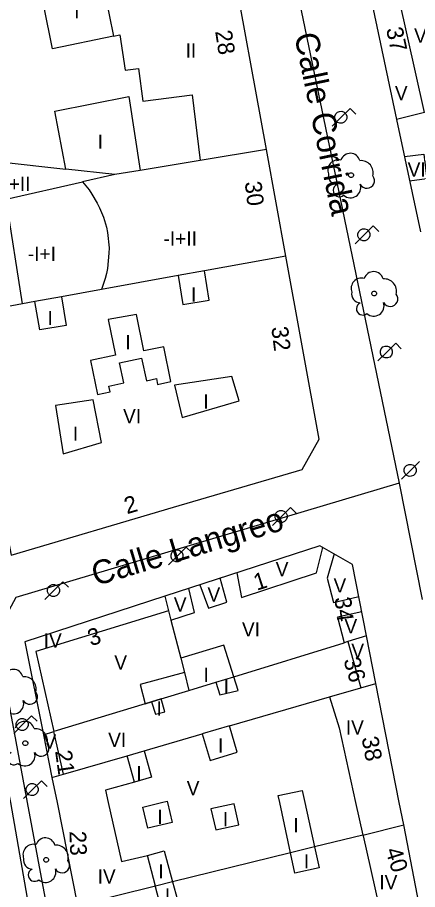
# Model space of a CAD drawing. Extents: x 282771 to 285132, y 4823109 to 4825496.
# Drawn here: x 284751.8 to 284793.8, y 4824286.4 to 4824378 of the extents above; entities that cross this region are included whole.
import ezdxf

# ---------------------------------------------------------------- set-up
doc = ezdxf.new("R2010")
doc.units = 0
for name, color, linetype in [('ACERA-BORDILLO', 7, 'Continuous'), ('ARBOL', 7, 'Continuous'), ('CALLE-EJE', 7, 'Continuous'), ('CALLE-TEXTO', 7, 'Continuous'), ('EDIFICIO', 7, 'Continuous'), ('FAROLA', 7, 'Continuous'), ('INTERIOR-EDIFICIO', 7, 'Continuous'), ('MEDIANERA', 7, 'Continuous'), ('NUM-LOCAL', 7, 'Continuous'), ('NUM-PORTAL', 7, 'Continuous'), ('TXT-ALTURA-EDIFICIO', 7, 'Continuous')]:
    doc.layers.add(name, color=color, linetype=linetype)

msp = doc.modelspace()

# ---------------------------------------------------------------- linework, layer by layer
at = {"layer": 'ACERA-BORDILLO'}
msp.add_lwpolyline([(284732.48, 4824404.482), (284745.259, 4824336.059), (284752.823, 4824295.559), (284758.036, 4824267.635)], dxfattribs=at)
at = {"layer": 'ARBOL'}
for centre, major_axis, start_param, end_param in [((284785.48, 4824361.937), (0.596, 0.92), 0.320613, 2.504444), ((284786.74, 4824362.667), (0.565, 0.872), 5.560274, 8.103953), ((284787.87, 4824361.667), (0.692, 1.068), 5.026037, 6.959278), ((284785.37, 4824361.367), (-0.509, -0.785), 5.08828, 6.825465), ((284788.48, 4824360.837), (-0.433, -0.669), 5.792755, 9.10938), ((284785.61, 4824359.817), (-0.365, -0.564), 4.130753, 7.546987), ((284786.75, 4824360.117), (-0.59, -0.911), 6.141682, 8.74176), ((284789.179, 4824350.25), (0.565, 0.871), 5.560638, 8.104317), ((284787.919, 4824349.52), (0.597, 0.92), 0.320976, 2.504807), ((284790.309, 4824349.25), (0.692, 1.068), 5.0264, 6.959641), ((284787.809, 4824348.95), (-0.509, -0.785), 5.088643, 6.825828), ((284790.919, 4824348.42), (-0.434, -0.669), 5.793119, 9.109743), ((284788.049, 4824347.4), (-0.366, -0.564), 4.131116, 7.54735), ((284789.189, 4824347.7), (-0.591, -0.911), 6.142045, 8.742123), ((284751.361, 4824308.499), (0.567, 0.87), 5.563128, 8.106806), ((284752.491, 4824307.499), (0.695, 1.066), 5.02889, 6.962131), ((284753.101, 4824306.669), (-0.435, -0.668), 5.795609, 9.112233), ((284751.371, 4824305.949), (-0.593, -0.909), 6.144535, 8.744613), ((284752.551, 4824303.041), (0.567, 0.87), 5.563385, 8.107064), ((284753.681, 4824302.041), (0.695, 1.066), 5.029147, 6.962388), ((284754.291, 4824301.211), (-0.435, -0.667), 5.795866, 9.11249), ((284751.421, 4824300.191), (-0.367, -0.563), 4.133863, 7.550097), ((284752.561, 4824300.491), (-0.593, -0.909), 6.144792, 8.74487), ((284754.731, 4824290.809), (0.568, 0.87), 5.563652, 8.107331), ((284753.471, 4824290.079), (0.599, 0.918), 0.32399, 2.507821), ((284755.861, 4824289.809), (0.696, 1.066), 5.029414, 6.962655), ((284753.361, 4824289.509), (-0.511, -0.783), 5.091657, 6.828842), ((284756.471, 4824288.979), (-0.436, -0.667), 5.796133, 9.112757), ((284753.601, 4824287.959), (-0.367, -0.563), 4.13413, 7.550364), ((284754.741, 4824288.259), (-0.593, -0.909), 6.145059, 8.745137)]:
    msp.add_ellipse(centre, major_axis=major_axis, ratio=0.999977, start_param=start_param, end_param=end_param, dxfattribs=at)
for centre, major_axis in [((284786.81, 4824361.407), (0.138, 0.214)), ((284789.249, 4824348.99), (0.138, 0.214)), ((284752.621, 4824301.781), (0.139, 0.213)), ((284754.801, 4824289.549), (0.139, 0.213))]:
    msp.add_ellipse(centre, major_axis=major_axis, ratio=0.999977, dxfattribs=at)
at = {"layer": 'CALLE-EJE'}
for points in [[(284775.632, 4824407.43), (284791.861, 4824329.089)], [(284791.861, 4824329.089), (284751.611, 4824317.069), (284748.021, 4824310.479)], [(284791.861, 4824329.089), (284794.281, 4824316.879)], [(284759.841, 4824252.268), (284758.152, 4824258.593), (284755.5, 4824270.272), (284751.091, 4824295.559), (284748.021, 4824310.479)]]:
    msp.add_lwpolyline(points, dxfattribs=at)
at = {"layer": 'EDIFICIO'}
for points in [[(284775.623, 4824442.79), (284781.122, 4824416.81), (284782.792, 4824408.9), (284783.852, 4824403.87), (284785.422, 4824396.39), (284786.662, 4824390.61), (284788.372, 4824382.5), (284791.592, 4824367.26), (284794.092, 4824355.45)], [(284738.972, 4824384.589), (284740.142, 4824378.479), (284743.162, 4824362.839), (284744.192, 4824357.439), (284746.252, 4824346.809), (284748.951, 4824332.739), (284751.121, 4824321.529), (284768.171, 4824326.549), (284781.671, 4824330.529), (284783.451, 4824333.689), (284779.952, 4824352.91), (284777.922, 4824364.1), (284774.122, 4824384.98), (284773.142, 4824390.4), (284770.562, 4824404.62), (284761.642, 4824403.42), (284745.892, 4824401.3), (284736.012, 4824399.97), (284737.322, 4824393.14), (284737.752, 4824390.909), (284738.972, 4824384.589)], [(284789.421, 4824308.059), (284788.441, 4824313.059), (284786.981, 4824320.529), (284783.541, 4824322.519), (284767.251, 4824317.209), (284752.571, 4824312.429), (284754.521, 4824302.669), (284755.421, 4824298.189), (284755.951, 4824295.559), (284758.101, 4824284.769), (284759.371, 4824278.389), (284760.591, 4824272.229), (284762.741, 4824261.458), (284764.761, 4824260.158), (284796.911, 4824266.749), (284797.291, 4824268.009), (284795.311, 4824277.909), (284793.801, 4824285.779), (284792.341, 4824293.209), (284791.881, 4824295.559), (284789.421, 4824308.059)]]:
    msp.add_lwpolyline(points, dxfattribs=at)
at = {"layer": 'FAROLA'}
for p, q in [((284786.717, 4824368.418), (284785.777, 4824367.488)), ((284787.307, 4824367.828), (284786.717, 4824368.418)), ((284785.777, 4824367.488), (284784.847, 4824366.548)), ((284789.131, 4824356.09), (284788.191, 4824355.16)), ((284789.721, 4824355.5), (284789.131, 4824356.09)), ((284788.191, 4824355.16), (284787.261, 4824354.22)), ((284791.497, 4824343.78), (284790.557, 4824342.85)), ((284792.087, 4824343.19), (284791.497, 4824343.78)), ((284790.557, 4824342.85), (284789.627, 4824341.91)), ((284793.988, 4824331.356), (284793.048, 4824330.426)), ((284793.048, 4824330.426), (284792.118, 4824329.486)), ((284780.447, 4824326.512), (284779.507, 4824325.582)), ((284781.037, 4824325.922), (284780.447, 4824326.512)), ((284779.507, 4824325.582), (284778.577, 4824324.642)), ((284769.521, 4824322.379), (284768.581, 4824321.449)), ((284770.111, 4824321.789), (284769.521, 4824322.379)), ((284768.581, 4824321.449), (284767.651, 4824320.509)), ((284756.549, 4824318.743), (284755.609, 4824317.813)), ((284757.139, 4824318.153), (284756.549, 4824318.743)), ((284755.609, 4824317.813), (284754.679, 4824316.873)), ((284753.271, 4824304.678), (284752.331, 4824303.748)), ((284753.861, 4824304.088), (284753.271, 4824304.678)), ((284752.331, 4824303.748), (284751.401, 4824302.808)), ((284754.317, 4824297.849), (284753.377, 4824296.919)), ((284754.907, 4824297.259), (284754.317, 4824297.849)), ((284753.377, 4824296.919), (284752.447, 4824295.979))]:
    msp.add_line(p, q, dxfattribs=at)
for centre, major_axis in [((284785.737, 4824367.488), (0.347, 0.535)), ((284788.151, 4824355.16), (0.347, 0.535)), ((284790.517, 4824342.85), (0.347, 0.535)), ((284793.008, 4824330.426), (0.347, 0.535)), ((284779.467, 4824325.582), (0.347, 0.535)), ((284768.541, 4824321.449), (0.348, 0.534)), ((284755.569, 4824317.813), (0.348, 0.534)), ((284752.291, 4824303.748), (0.348, 0.534)), ((284753.337, 4824296.919), (0.348, 0.534))]:
    msp.add_ellipse(centre, major_axis=major_axis, ratio=0.999977, dxfattribs=at)
at = {"layer": 'INTERIOR-EDIFICIO'}
for points in [[(284760.952, 4824380.52), (284761.882, 4824376.02), (284755.482, 4824374.69), (284754.552, 4824379.19), (284754.261, 4824381.176), (284758.751, 4824382.036), (284760.101, 4824382.294)], [(284756.882, 4824362.039), (284755.702, 4824368.129), (284763.502, 4824369.68), (284764.672, 4824361.909), (284762.012, 4824361.479), (284758.622, 4824360.709), (284759.312, 4824359.869), (284759.612, 4824359.419), (284760.162, 4824358.479), (284760.422, 4824357.999), (284760.832, 4824356.989), (284761.132, 4824355.939), (284761.232, 4824355.399), (284761.422, 4824353.789), (284761.402, 4824353.239), (284761.262, 4824351.619), (284761.142, 4824351.089), (284761.012, 4824350.559), (284760.633, 4824349.412), (284756.41, 4824348.648), (284756.902, 4824345.649), (284754.132, 4824345.189), (284753.637, 4824348.146), (284752.33, 4824347.91), (284750.602, 4824358.889)], [(284749.992, 4824362.809), (284756.882, 4824362.039)], [(284771.427, 4824351.366), (284768.654, 4824350.864), (284769.162, 4824347.829), (284771.932, 4824348.289), (284771.427, 4824351.366)], [(284761.332, 4824346.249), (284762.092, 4824342.509), (284759.462, 4824341.969), (284760.192, 4824338.399), (284761.522, 4824338.669), (284761.392, 4824339.269), (284762.972, 4824339.609), (284762.512, 4824341.719), (284764.822, 4824342.219), (284765.332, 4824339.839), (284766.382, 4824340.059), (284766.502, 4824339.449), (284767.892, 4824339.759), (284767.172, 4824343.389), (284765.062, 4824342.969), (284764.292, 4824346.799), (284761.332, 4824346.249)], [(284768.292, 4824339.369), (284769.091, 4824335.959), (284775.062, 4824337.719), (284774.302, 4824340.269), (284768.292, 4824339.369)], [(284755.791, 4824337.219), (284756.581, 4824332.179), (284760.621, 4824333.349), (284759.751, 4824337.839), (284755.791, 4824337.219)], [(284768.931, 4824310.699), (284769.313, 4824309.22), (284764.661, 4824307.959), (284765.202, 4824305.926), (284765.862, 4824306.127), (284766.301, 4824304.829), (284767.251, 4824305.089), (284766.872, 4824306.436), (284769.801, 4824307.329), (284772.622, 4824308.196), (284773.041, 4824306.879), (284774.951, 4824307.319), (284774.494, 4824308.771), (284773.471, 4824312.089), (284768.931, 4824310.699)], [(284772.011, 4824299.989), (284774.871, 4824300.849), (284774.052, 4824303.597), (284771.192, 4824302.767), (284772.011, 4824299.989)], [(284764.091, 4824297.699), (284763.311, 4824300.479), (284765.08, 4824300.993), (284765.871, 4824298.209), (284764.091, 4824297.699)], [(284782.971, 4824290.899), (284783.451, 4824288.709), (284780.921, 4824288.159), (284780.461, 4824290.28), (284779.321, 4824295.559), (284779.171, 4824296.289), (284781.691, 4824296.839), (284781.961, 4824295.559), (284782.971, 4824290.899)], [(284766.921, 4824295.559), (284767.511, 4824295.699), (284767.541, 4824295.559), (284768.041, 4824293.469), (284765.481, 4824292.859), (284764.961, 4824295.089), (284766.921, 4824295.559)], [(284774.541, 4824295.439), (284772.111, 4824294.899), (284772.611, 4824292.679), (284775.041, 4824293.219), (284774.541, 4824295.439)], [(284766.282, 4824286.785), (284765.431, 4824290.009), (284767.211, 4824290.489), (284768.072, 4824287.226), (284768.581, 4824285.349), (284766.791, 4824284.869), (284766.301, 4824286.699)]]:
    msp.add_lwpolyline(points, dxfattribs=at)
at = {"layer": 'MEDIANERA'}
for p, q in [((284794.512, 4824367.99), (284791.192, 4824383.04)), ((284794.512, 4824367.99), (284791.592, 4824367.26)), ((284777.922, 4824364.1), (284770.992, 4824362.95)), ((284770.992, 4824362.95), (284764.672, 4824361.909)), ((284762.012, 4824361.479), (284756.882, 4824362.039)), ((284779.952, 4824352.91), (284771.427, 4824351.366)), ((284768.654, 4824350.864), (284760.633, 4824349.412)), ((284756.41, 4824348.648), (284753.637, 4824348.146)), ((284752.33, 4824347.91), (284746.252, 4824346.809)), ((284767.251, 4824317.209), (284767.649, 4824315.668)), ((284767.649, 4824315.668), (284767.899, 4824314.698)), ((284767.899, 4824314.698), (284768.931, 4824310.699)), ((284788.441, 4824313.059), (284786.482, 4824312.457)), ((284786.482, 4824312.457), (284786.092, 4824312.337)), ((284786.482, 4824312.457), (284787.848, 4824307.602)), ((284769.313, 4824309.22), (284769.801, 4824307.329)), ((284784.535, 4824306.641), (284787.848, 4824307.602)), ((284787.848, 4824307.602), (284789.421, 4824308.059)), ((284774.052, 4824303.597), (284784.535, 4824306.641)), ((284754.521, 4824302.669), (284755.622, 4824303.005)), ((284756.627, 4824298.539), (284755.622, 4824303.005)), ((284765.08, 4824300.993), (284771.192, 4824302.767)), ((284756.627, 4824298.539), (284763.311, 4824300.479)), ((284755.421, 4824298.189), (284756.627, 4824298.539)), ((284788.053, 4824292.152), (284792.341, 4824293.209))]:
    msp.add_line(p, q, dxfattribs=at)
for points in [[(284761.882, 4824376.02), (284762.542, 4824376.15), (284763.092, 4824372.43), (284764.502, 4824372.62), (284764.942, 4824369.18), (284770.132, 4824369.83), (284770.992, 4824362.95)], [(284792.412, 4824363.37), (284794.452, 4824363.63), (284794.782, 4824361.04), (284792.952, 4824360.8)], [(284744.192, 4824357.439), (284750.602, 4824358.889), (284758.622, 4824360.709)], [(284774.811, 4824319.669), (284775.331, 4824317.089), (284783.201, 4824319.659), (284783.861, 4824322.329)], [(284785.041, 4824321.649), (284784.321, 4824319.109), (284784.981, 4824316.559), (284787.631, 4824317.189)], [(284770.951, 4824318.409), (284771.841, 4824315.969), (284773.771, 4824316.589), (284773.091, 4824319.109)], [(284767.901, 4824314.699), (284770.371, 4824315.499), (284769.801, 4824318.039)], [(284767.649, 4824315.668), (284753.741, 4824311.419), (284755.622, 4824303.005)], [(284787.941, 4824315.579), (284785.381, 4824315.019), (284786.091, 4824312.339)], [(284772.622, 4824308.196), (284774.494, 4824308.771), (284786.092, 4824312.337)], [(284766.872, 4824306.436), (284765.861, 4824306.129), (284766.872, 4824306.436)], [(284784.535, 4824306.641), (284785.551, 4824303.409), (284787.291, 4824295.559), (284788.053, 4824292.152)], [(284765.861, 4824306.129), (284765.202, 4824305.926), (284755.622, 4824303.005)], [(284764.091, 4824297.699), (284761.041, 4824296.849), (284761.321, 4824295.559), (284762.701, 4824289.369), (284765.431, 4824290.009)], [(284788.053, 4824292.152), (284782.971, 4824290.899), (284780.461, 4824290.28), (284768.072, 4824287.226), (284766.282, 4824286.785), (284758.101, 4824284.769)], [(284788.053, 4824292.152), (284788.071, 4824292.069), (284789.68, 4824284.894)]]:
    msp.add_lwpolyline(points, dxfattribs=at)

# ---------------------------------------------------------------- texts
at = {"layer": 'CALLE-TEXTO'}
for s, rotation, p in [('Calle Corrida', 281.70394, (284780.841, 4824376.125)), ('Calle Langreo', 16.628, (284760.009, 4824318.272))]:
    msp.add_text(s, height=2.5, rotation=rotation, dxfattribs=at).set_placement(p)
at = {"layer": 'NUM-LOCAL'}
for s, rotation, p in [('30', 276.91938, (284775.646, 4824360.68)), ('32', 276.91938, (284778.443, 4824345.445)), ('34', 276.91938, (284785.062, 4824317.054)), ('36', 286.62938, (284785.996, 4824310.515)), ('40', 287.52495, (284790.393, 4824290.553))]:
    msp.add_text(s, height=1.75, rotation=rotation, dxfattribs=at).set_placement(p)
at = {"layer": 'NUM-PORTAL'}
for s, rotation, p in [('37', 282.24918, (284790.476, 4824376.769)), ('28', 278.93937, (284772.54, 4824376.516)), ('2', 16.41066, (284763.29, 4824325.818)), ('1', 18.04065, (284776.914, 4824317.783)), ('3', 18.04065, (284759.494, 4824311.954)), ('38', 280.9183, (284787.908, 4824302.34)), ('21', 277.91937, (284755.742, 4824300.955)), ('23', 272.0794, (284757.252, 4824292.55))]:
    msp.add_text(s, height=1.75, rotation=rotation, dxfattribs=at).set_placement(p)
at = {"layer": 'TXT-ALTURA-EDIFICIO'}
for s, p in [('I', (284757.741, 4824377.87)), ('VI', (284793.432, 4824375.32)), ('II', (284769.45, 4824373.75)), ('V', (284791.413, 4824369.28)), ('I', (284760.211, 4824364.179)), ('VI', (284792.752, 4824361.25)), ('-I+II', (284749.658, 4824359.749)), ('-I+II', (284767.128, 4824354.009)), ('-I+I', (284752.888, 4824352.419)), ('I', (284770.011, 4824348.129)), ('I', (284754.95, 4824345.669)), ('I', (284763.12, 4824343.139)), ('I', (284771.31, 4824336.919)), ('VI', (284762.882, 4824335.379)), ('I', (284757.62, 4824333.529)), ('V', (284778.903, 4824319.299)), ('V', (284784.972, 4824317.609)), ('V', (284771.742, 4824316.639)), ('V', (284768.212, 4824315.599)), ('V', (284786.122, 4824313.319)), ('VI', (284775.362, 4824312.989)), ('IV', (284754.552, 4824311.819)), ('V', (284786.842, 4824310.729)), ('V', (284761.962, 4824309.509)), ('I', (284771.32, 4824308.219)), ('I', (284773.44, 4824307.009)), ('I', (284766.39, 4824304.689)), ('IV', (284786.262, 4824302.699)), ('V', (284754.532, 4824301.209)), ('VI', (284761.321, 4824301.389)), ('I', (284772.85, 4824300.789)), ('I', (284764.27, 4824297.899)), ('V', (284769.562, 4824296.319)), ('I', (284766.48, 4824293.319)), ('I', (284773.36, 4824293.069)), ('I', (284780.76, 4824292.439)), ('I', (284781.85, 4824288.639)), ('I', (284766.58, 4824287.589)), ('IV', (284760.212, 4824287.059)), ('IV', (284789.782, 4824286.443)), ('I', (284767.27, 4824285.059))]:
    msp.add_text(s, height=1.5, rotation=0.00061, dxfattribs=at).set_placement(p)

doc.saveas('drawing.dxf')
